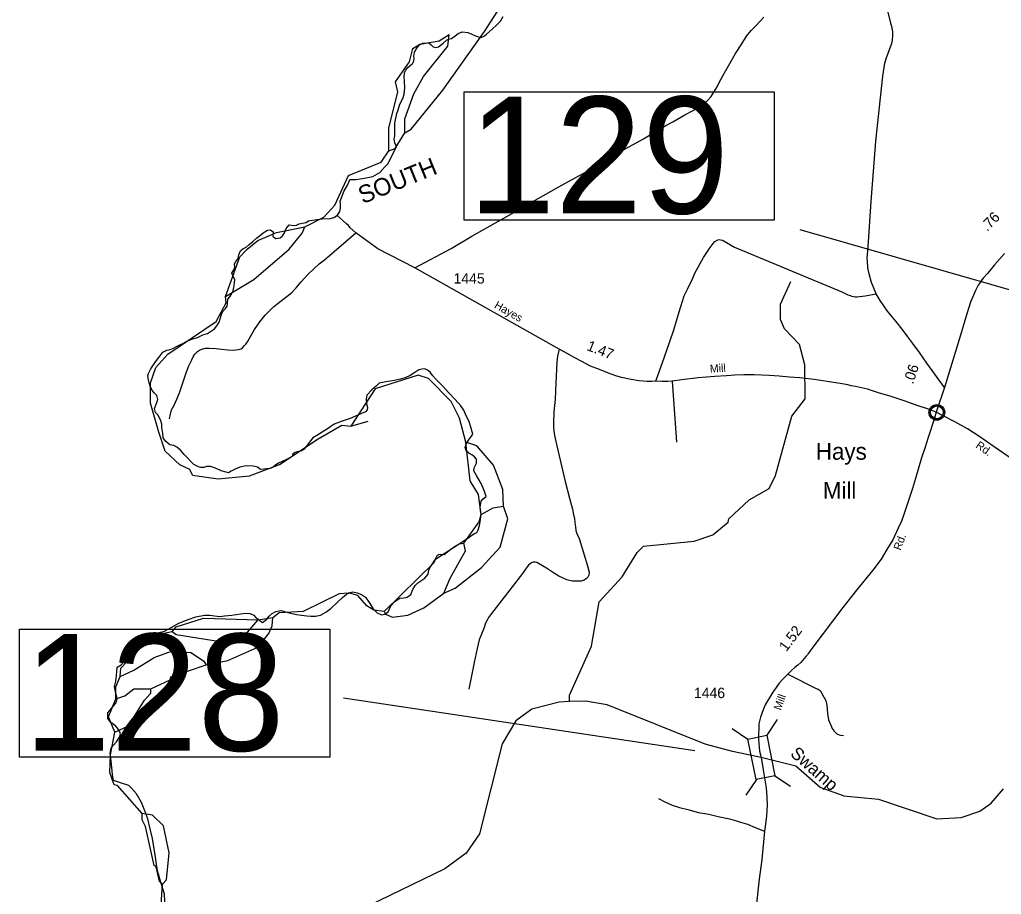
# Model space of a CAD drawing. Extents: x 2093524 to 2270757, y 289120 to 570408.
# Drawn here: x 2102362 to 2114120, y 492937 to 503417 of the extents above; entities that cross this region are included whole.
import ezdxf

# ---------------------------------------------------------------- set-up
doc = ezdxf.new("R2010")
doc.units = 0
for name, color, linetype in [('Exist Boundary Political CountyLine', 7, 'Continuous'), ('Exist Civil Demographics Community CELL', 7, 'Continuous'), ('Exist Civil Demographics Community Label', 7, 'Continuous'), ('Exist Hydrographic Creek Single Shore', 7, 'Continuous'), ('Exist Hydrographic Misc Water Feature', 7, 'Continuous'), ('Exist Hydrographic River Shore Label', 7, 'Continuous'), ('Exist Hydrographic Swamp Label', 7, 'Continuous'), ('Exist Road Non-System Type 51', 7, 'Continuous'), ('Exist Road Secondary Mileage Hundredths English Label', 7, 'Continuous'), ('Exist Road Secondary Structure Standard Bridge CELL', 7, 'Continuous'), ('Exist Road Secondary Structure Standard Bridge Number Label', 7, 'Continuous'), ('Exist Road Secondary Type 51 Attributed', 7, 'Continuous'), ('Exist Road Secondary Type 51 Label', 7, 'Continuous'), ('Exist Road Secondary Type 51 Number Label', 7, 'Continuous')]:
    doc.layers.add(name, color=color, linetype=linetype)

msp = doc.modelspace()

# ---------------------------------------------------------------- linework, layer by layer
at = {"layer": 'Exist Boundary Political CountyLine'}
for points in [[(2107824, 503221), (2107870, 503206), (2107900, 503206), (2107930, 503221), (2107952, 503243), (2108022, 503303), (2108074, 503350), (2108120, 503400), (2108154, 503456)], [(2104852, 500017), (2104856, 500069), (2104878, 500095), (2104902, 500134), (2104914, 500159), (2104926, 500205), (2104931, 500234), (2104937, 500260), (2104939, 500305), (2104924, 500330), (2104902, 500381), (2104927, 500420), (2104938, 500452), (2104936, 500489), (2104952, 500519), (2104980, 500554), (2104988, 500599), (2105008, 500646), (2105036, 500672), (2105076, 500692), (2105113, 500722), (2105154, 500758), (2105198, 500797), (2105230, 500824), (2105278, 500863), (2105329, 500895), (2105368, 500900), (2105399, 500873), (2105393, 500822), (2105426, 500794), (2105482, 500803), (2105512, 500826), (2105534, 500861), (2105554, 500915), (2105589, 500958), (2105652, 500952), (2105680, 500955), (2105712, 500972), (2105748, 500980), (2105793, 500988), (2105824, 501006), (2105921, 501023), (2105985, 501030), (2106081, 501036), (2106126, 501048), (2106169, 501074), (2106198, 501118), (2106206, 501157), (2106206, 501206), (2106203, 501242), (2106218, 501283), (2106247, 501358), (2106288, 501434), (2106304, 501469), (2106318, 501502), (2106390, 501501), (2106467, 501513), (2106593, 501538), (2106678, 501584), (2106735, 501652), (2106771, 501688), (2106810, 501758), (2106877, 501896), (2106856, 501940), (2106849, 501986), (2106856, 502026), (2106857, 502082), (2106858, 502178), (2106880, 502291), (2106894, 502334), (2106916, 502403), (2106952, 502473), (2106969, 502524), (2106975, 502599), (2106973, 502680), (2106967, 502728), (2106973, 502785), (2106987, 502812), (2107011, 502842), (2107039, 502866), (2107068, 502892), (2107084, 502918), (2107086, 502953), (2107082, 502980), (2107092, 503025), (2107110, 503064), (2107134, 503093), (2107150, 503115), (2107192, 503133), (2107264, 503139), (2107290, 503115), (2107316, 503089), (2107348, 503081), (2107378, 503092), (2107434, 503135), (2107476, 503170), (2107500, 503184), (2107534, 503192), (2107578, 503224), (2107616, 503251)], [(2107616, 503251), (2107664, 503270), (2107730, 503263), (2107778, 503244), (2107824, 503221)], [(2107097, 499188), (2107040, 499153), (2106980, 499125), (2106919, 499110), (2106854, 499095), (2106749, 499077), (2106669, 499060), (2106635, 499030), (2106581, 498981), (2106520, 498916), (2106512, 498874), (2106516, 498813), (2106528, 498770), (2106526, 498743), (2106503, 498718), (2106458, 498698), (2106385, 498665), (2106321, 498639), (2106224, 498605), (2106128, 498572), (2106062, 498523), (2105943, 498446), (2105874, 498405), (2105807, 498320), (2105771, 498270), (2105739, 498249), (2105705, 498244), (2105657, 498230), (2105634, 498209), (2105625, 498183), (2105552, 498141), (2105463, 498103), (2105430, 498084), (2105399, 498055), (2105361, 498040), (2105249, 498028), (2105212, 498057), (2105160, 498069), (2105074, 498073), (2104998, 498055), (2104944, 498033), (2104896, 498007), (2104864, 497989), (2104837, 497995), (2104777, 498012), (2104710, 498045), (2104649, 498062), (2104599, 498063), (2104569, 498051), (2104533, 498052), (2104504, 498058), (2104450, 498088), (2104332, 498206), (2104287, 498259), (2104247, 498293), (2104208, 498313), (2104162, 498321), (2104112, 498362), (2104083, 498407), (2104078, 498462), (2104067, 498526), (2104064, 498572), (2104053, 498611), (2104037, 498646), (2104017, 498683), (2103991, 498708), (2103978, 498756), (2104006, 498828), (2104016, 498867), (2104006, 498912), (2103978, 498942), (2103950, 498974), (2103924, 499026), (2103915, 499066), (2103904, 499099), (2103898, 499153), (2103905, 499179), (2103932, 499232), (2103991, 499317), (2104040, 499386), (2104079, 499433), (2104125, 499455), (2104166, 499465), (2104204, 499479), (2104240, 499499), (2104281, 499519), (2104323, 499542), (2104363, 499563), (2104424, 499588), (2104492, 499610), (2104558, 499639), (2104611, 499658), (2104695, 499711), (2104724, 499749), (2104751, 499791), (2104777, 499873), (2104792, 499915), (2104826, 499957), (2104848, 499984), (2104852, 500017)], [(2105187, 496259), (2105272, 496196), (2105321, 496236), (2105352, 496270), (2105386, 496302), (2105431, 496325), (2105494, 496336), (2105576, 496314), (2105625, 496302), (2105680, 496291), (2105739, 496283), (2105802, 496274), (2105849, 496270), (2105906, 496272), (2105965, 496283), (2106028, 496316), (2106088, 496361), (2106174, 496441), (2106229, 496494), (2106278, 496534), (2106322, 496555), (2106354, 496561), (2106405, 496551), (2106458, 496528), (2106506, 496496), (2106550, 496433), (2106595, 496357), (2106646, 496308), (2106695, 496285), (2106736, 496295), (2106776, 496323), (2106810, 496395), (2106858, 496447), (2106915, 496487), (2106962, 496490), (2107002, 496498), (2107046, 496530), (2107071, 496589), (2107099, 496638), (2107132, 496669), (2107217, 496724), (2107255, 496775), (2107264, 496827), (2107283, 496861), (2107308, 496895), (2107336, 496942), (2107362, 496998), (2107387, 497013), (2107448, 497009), (2107512, 497062), (2107571, 497104), (2107616, 497130), (2107674, 497167), (2107730, 497205), (2107780, 497239), (2107810, 497260), (2107837, 497271), (2107854, 497303), (2107871, 497356), (2107880, 497399), (2107885, 497461), (2107890, 497489), (2107882, 497533), (2107877, 497577), (2107890, 497647), (2107912, 497674), (2107949, 497704), (2107926, 497774), (2107892, 497858), (2107833, 497957), (2107804, 498012), (2107806, 498046), (2107818, 498071), (2107833, 498101), (2107835, 498150), (2107812, 498179), (2107778, 498202), (2107742, 498223), (2107710, 498249), (2107698, 498289), (2107710, 498331), (2107740, 498380), (2107774, 498428), (2107789, 498452), (2107774, 498508), (2107748, 498604), (2107711, 498671), (2107681, 498737), (2107647, 498791), (2107578, 498865), (2107502, 498946), (2107426, 499028), (2107354, 499100), (2107312, 499148), (2107280, 499195), (2107249, 499216), (2107215, 499235), (2107181, 499231), (2107145, 499220), (2107097, 499188)], [(2104103, 492849), (2104096, 492939), (2104061, 493054), (2104014, 493219), (2103998, 493326), (2103982, 493434), (2103954, 493606), (2103926, 493724), (2103898, 493841), (2103860, 493939), (2103820, 494037), (2103760, 494140), (2103704, 494211), (2103672, 494240), (2103581, 494269), (2103488, 494301), (2103473, 494372), (2103458, 494536), (2103446, 494627), (2103458, 494688), (2103484, 494722), (2103522, 494764), (2103557, 494821), (2103572, 494859), (2103564, 494885), (2103534, 494927), (2103511, 494957), (2103454, 494995), (2103420, 495045), (2103420, 495113), (2103459, 495161), (2103489, 495199), (2103520, 495233), (2103529, 495284), (2103514, 495343), (2103500, 495427), (2103515, 495491), (2103524, 495558), (2103526, 495609), (2103530, 495658), (2103580, 495689), (2103616, 495725), (2103638, 495776), (2103668, 495808), (2103723, 495843), (2103759, 495875), (2103793, 495909), (2103822, 495945), (2103934, 496044), (2103979, 496063), (2104032, 496076), (2104097, 496090), (2104176, 496135), (2104270, 496186), (2104380, 496231), (2104473, 496262), (2104578, 496281), (2104638, 496282), (2104761, 496266), (2104817, 496273), (2104904, 496281), (2105006, 496299), (2105072, 496304), (2105120, 496300), (2105166, 496282), (2105187, 496259)]]:
    msp.add_lwpolyline(points, dxfattribs=at)
at = {"layer": 'Exist Civil Demographics Community CELL'}
msp.add_lwpolyline([(2113270, 498724), (2113271, 498729), (2113273, 498736), (2113276, 498743), (2113279, 498749), (2113282, 498755), (2113286, 498760), (2113290, 498764), (2113295, 498769), (2113300, 498773), (2113305, 498777), (2113310, 498780), (2113315, 498782), (2113321, 498785), (2113327, 498786), (2113331, 498788), (2113336, 498788), (2113340, 498789), (2113346, 498789), (2113351, 498789), (2113356, 498789), (2113361, 498788), (2113366, 498787), (2113371, 498786), (2113376, 498784), (2113383, 498781), (2113389, 498777), (2113394, 498774), (2113399, 498770), (2113403, 498767), (2113407, 498762), (2113411, 498758), (2113414, 498753), (2113417, 498748), (2113419, 498743), (2113421, 498738), (2113423, 498733), (2113424, 498728), (2113425, 498722), (2113426, 498718), (2113426, 498712), (2113426, 498706), (2113425, 498700), (2113425, 498695), (2113423, 498688), (2113421, 498683), (2113419, 498678), (2113416, 498672), (2113412, 498666), (2113409, 498662), (2113405, 498657), (2113399, 498652), (2113394, 498648), (2113389, 498644), (2113385, 498642), (2113378, 498639), (2113371, 498636), (2113365, 498634), (2113358, 498633), (2113354, 498633), (2113350, 498632), (2113344, 498632), (2113340, 498633), (2113334, 498633), (2113328, 498635), (2113324, 498636), (2113318, 498638), (2113314, 498640), (2113310, 498642), (2113303, 498646), (2113297, 498651), (2113293, 498655), (2113288, 498660), (2113285, 498664), (2113282, 498668), (2113278, 498675), (2113276, 498679), (2113274, 498683), (2113272, 498691), (2113270, 498698), (2113270, 498703), (2113269, 498709), (2113269, 498714), (2113270, 498721)], close=True, dxfattribs=at)
for centre, radius in [((2113348, 498711), 94.3), ((2113348, 498712), 76.7)]:
    msp.add_circle(centre, radius, dxfattribs=at)
at = {"layer": 'Exist Hydrographic Creek Single Shore'}
for points in [[(2108948, 495248), (2108948, 495323), (2109213, 495909), (2109303, 496441), (2109577, 496741), (2109759, 497033), (2109834, 497110), (2110442, 497170), (2110666, 497244), (2110849, 497395), (2110857, 497437), (2111098, 497662), (2111339, 497798), (2111414, 497954), (2111612, 498665), (2111769, 498872), (2111768, 499282), (2111701, 499523), (2111525, 499713), (2111475, 499823), (2111474, 500006), (2111598, 500280)], [(2108948, 495248), (2108823, 495241), (2108498, 495155), (2108307, 495015), (2108142, 494739), (2107870, 493662), (2107712, 493429), (2107455, 493244), (2106540, 492800), (2106098, 492648)], [(2111245, 494575), (2110899, 494648), (2110574, 494736), (2109398, 495209), (2109140, 495251), (2108948, 495248)], [(2112230, 494119), (2111950, 494217), (2111658, 494475), (2111245, 494575)], [(2112230, 494119), (2112647, 494078), (2113348, 493841), (2113639, 493858), (2113864, 493935), (2113997, 494028), (2114146, 494202)]]:
    msp.add_lwpolyline(points, dxfattribs=at)
at = {"layer": 'Exist Hydrographic Misc Water Feature'}
for p, q in [((2106330, 498548), (2106538, 498606)), ((2105221, 496228), (2105396, 496254))]:
    msp.add_line(p, q, dxfattribs=at)
for points in [[(2106976, 502062), (2107051, 502103), (2107432, 502571), (2107930, 503273), (2108162, 503632), (2108195, 503832)], [(2106976, 502062), (2106975, 502229), (2107083, 502529), (2107199, 502736), (2107489, 503098), (2107505, 503239)], [(2107073, 503070), (2107156, 503121), (2107389, 503162), (2107505, 503239)], [(2106866, 502671), (2107031, 502910), (2107073, 503070)], [(2106785, 501846), (2106784, 502118), (2106891, 502552), (2106866, 502671)], [(2106785, 501846), (2106860, 501871), (2106976, 502062)], [(2106303, 501550), (2106694, 501710), (2106785, 501846)], [(2105780, 500934), (2106004, 501051), (2106137, 501193), (2106303, 501550)], [(2105089, 500666), (2105214, 500772), (2105438, 500866), (2105780, 500934)], [(2105589, 500666), (2105747, 500860), (2105780, 500934)], [(2104826, 500101), (2105167, 500304), (2105589, 500666)], [(2104826, 500101), (2104999, 500576), (2105089, 500666)], [(2104433, 497960), (2104399, 498026), (2104282, 498084), (2104107, 498248), (2104031, 498473), (2103930, 498823), (2103929, 499065), (2103995, 499248), (2104136, 499409), (2104718, 499801), (2104834, 500025), (2104826, 500101)], [(2107705, 498353), (2107630, 498643), (2107529, 498842), (2107261, 499117), (2107136, 499159), (2106620, 498992), (2106330, 498548)], [(2104433, 497960), (2104741, 497917), (2105116, 497952), (2105474, 498086), (2105939, 498395), (2106222, 498557), (2106330, 498548)], [(2108158, 497586), (2108149, 497787), (2108039, 498078), (2107839, 498311), (2107705, 498353)], [(2107891, 497487), (2107857, 497727), (2107757, 497893), (2107705, 498353)], [(2107444, 496544), (2107578, 496604), (2107893, 496854), (2108117, 497095), (2108208, 497438), (2108158, 497586)], [(2107891, 497487), (2108033, 497569), (2108158, 497586)], [(2107684, 497143), (2107867, 497402), (2107891, 497487)], [(2107343, 496953), (2107626, 497135), (2107684, 497143)], [(2107444, 496544), (2107519, 496727), (2107701, 497054), (2107684, 497143)], [(2106729, 496326), (2107327, 496911), (2107343, 496953)], [(2105396, 496254), (2105471, 496312), (2105762, 496329), (2106195, 496540), (2106303, 496548)], [(2106729, 496326), (2106604, 496341), (2106520, 496392), (2106411, 496516), (2106303, 496548)], [(2106729, 496326), (2106745, 496293), (2106829, 496258), (2107012, 496284), (2107203, 496369), (2107444, 496544)], [(2104188, 496085), (2104238, 496143), (2104563, 496245), (2105221, 496228)], [(2104188, 496085), (2104239, 496051), (2104764, 495968), (2104972, 495987), (2105038, 496019), (2105221, 496228)], [(2104598, 495686), (2104856, 495737), (2105214, 495897), (2105346, 496061), (2105388, 496153), (2105396, 496254)], [(2103565, 495549), (2103573, 495648), (2103847, 495934), (2104088, 496067), (2104188, 496085)], [(2103565, 495549), (2103732, 495625), (2103973, 495774), (2104181, 495852), (2104414, 495834), (2104564, 495736), (2104598, 495686)], [(2103932, 495401), (2104165, 495508), (2104173, 495544), (2104598, 495686)], [(2103516, 495281), (2103516, 495422), (2103565, 495549)], [(2103501, 494881), (2103667, 494957), (2103858, 495265), (2103932, 495348), (2103932, 495401)], [(2103516, 495281), (2103624, 495315), (2103732, 495398), (2103932, 495401)], [(2103501, 494881), (2103425, 495063), (2103516, 495281)], [(2103494, 494248), (2103444, 494397), (2103452, 494607), (2103501, 494881)], [(2103829, 493907), (2103536, 494241), (2103494, 494248)], [(2104073, 493059), (2104123, 493111), (2104155, 493435), (2104087, 493758), (2103954, 493885), (2103829, 493907)], [(2104073, 493059), (2104039, 493093), (2103997, 493267), (2103972, 493284), (2103871, 493749), (2103829, 493832), (2103829, 493907)], [(2103941, 492701), (2104016, 492752), (2104057, 492817), (2104073, 493059)]]:
    msp.add_lwpolyline(points, dxfattribs=at)
at = {"layer": 'Exist Road Non-System Type 51'}
msp.add_line((2110179, 499087), (2110231, 498354), dxfattribs=at)
for points in [[(2107097, 500443), (2107532, 500676), (2107777, 500822), (2107996, 500947), (2108289, 501109), (2108508, 501237), (2108886, 501451), (2109110, 501575), (2109386, 501735), (2109624, 501872), (2109835, 501990), (2109978, 502075), (2110102, 502147), (2110187, 502193), (2110328, 502274), (2110423, 502322), (2110482, 502357), (2110521, 502386), (2110561, 502415), (2110586, 502435), (2110598, 502445), (2110643, 502494), (2110678, 502549), (2110715, 502612), (2110742, 502662), (2110805, 502781), (2110869, 502891), (2110935, 503012), (2111011, 503126), (2111069, 503217), (2111125, 503286), (2111180, 503343), (2111274, 503447)], [(2104159, 498634), (2104170, 498689), (2104181, 498743), (2104212, 498799), (2104245, 498870), (2104275, 498947), (2104330, 499100), (2104358, 499186), (2104389, 499271), (2104423, 499342), (2104439, 499378), (2104462, 499409), (2104491, 499439), (2104515, 499456), (2104543, 499470), (2104588, 499481), (2104634, 499480), (2104715, 499476), (2104779, 499469), (2104857, 499462), (2104919, 499458), (2104953, 499460), (2104983, 499463), (2105001, 499469), (2105017, 499474), (2105032, 499486), (2105056, 499512), (2105070, 499529), (2105091, 499557), (2105110, 499591), (2105174, 499705), (2105238, 499796), (2105305, 499877), (2105357, 499932), (2105408, 499980), (2105458, 500021), (2105566, 500105), (2105621, 500146), (2105676, 500205), (2105735, 500276), (2105811, 500360), (2105885, 500431), (2105948, 500490), (2106013, 500538), (2106389, 500862)], [(2109983, 499085), (2110087, 499377), (2110151, 499562), (2110196, 499701), (2110262, 499915), (2110322, 500106), (2110362, 500189), (2110424, 500320), (2110451, 500379), (2110553, 500565), (2110633, 500688), (2110657, 500720), (2110667, 500733), (2110690, 500759), (2110724, 500778), (2110740, 500782), (2110758, 500780), (2110782, 500775), (2110926, 500689), (2112208, 500157), (2112243, 500139), (2112282, 500121), (2112308, 500110), (2112328, 500104), (2112348, 500099), (2112368, 500095), (2112390, 500094), (2112488, 500109), (2112620, 500131)], [(2108825, 499468), (2108805, 499383), (2108798, 499313), (2108792, 499231), (2108783, 499061), (2108775, 498871), (2108762, 498717), (2108757, 498588), (2108758, 498532), (2108760, 498494), (2108763, 498457), (2108776, 498397), (2108796, 498311), (2108895, 497885), (2108949, 497682), (2108983, 497551), (2108997, 497483), (2109009, 497445), (2109013, 497390), (2109019, 497342), (2109024, 497298), (2109035, 497260), (2109062, 497200), (2109079, 497147), (2109099, 497085), (2109118, 497016), (2109163, 496872), (2109184, 496797), (2109179, 496763), (2109166, 496737), (2109152, 496720), (2109124, 496700), (2109087, 496691), (2109057, 496688), (2109017, 496688), (2108979, 496691), (2108948, 496698), (2108916, 496704), (2108864, 496730), (2108821, 496750), (2108757, 496790), (2108671, 496845), (2108578, 496901), (2108558, 496912), (2108538, 496918), (2108520, 496916), (2108512, 496915), (2108494, 496909), (2108476, 496897), (2108457, 496882), (2108441, 496860), (2108420, 496832), (2108385, 496783), (2108014, 496303), (2107979, 496253), (2107962, 496222), (2107941, 496186), (2107920, 496124), (2107867, 495986), (2107841, 495884), (2107808, 495713), (2107744, 495394)], [(2111561, 495576), (2111904, 495405), (2111925, 495394), (2111949, 495378), (2111967, 495351), (2111990, 495309), (2111999, 495293), (2112009, 495275), (2112019, 495252), (2112022, 495242), (2112030, 495204), (2112035, 495158), (2112040, 495102), (2112045, 495058), (2112050, 495030), (2112061, 495002), (2112077, 494963), (2112094, 494923), (2112119, 494892), (2112137, 494874), (2112151, 494862), (2112178, 494849), (2112194, 494845), (2112229, 494840)], [(2110013, 494087), (2110088, 494045), (2110176, 494005), (2110265, 493978), (2110365, 493952), (2110492, 493917), (2110615, 493897), (2110727, 493870), (2110866, 493842), (2110950, 493818), (2110997, 493801), (2111079, 493777), (2111172, 493737), (2111285, 493695)]]:
    msp.add_lwpolyline(points, dxfattribs=at)
at = {"layer": 'Exist Road Secondary Structure Standard Bridge CELL'}
for p, q in [((2111436, 495033), (2111311, 494844)), ((2110896, 494924), (2111084, 494798)), ((2111186, 494313), (2111061, 494125)), ((2111408, 494358), (2111596, 494233))]:
    msp.add_line(p, q, dxfattribs=at)
msp.add_lwpolyline([(2111311, 494844), (2111409, 494358), (2111182, 494312), (2111084, 494798)], close=True, dxfattribs=at)
at = {"layer": 'Exist Road Secondary Structure Standard Bridge Number Label'}
msp.add_line((2110451, 494658), (2106241, 495287), dxfattribs=at)
for points in [[(2107685, 502552), (2111401, 502552), (2111401, 501015), (2107685, 501015)], [(2102362, 496116), (2106078, 496116), (2106078, 494579), (2102362, 494579)]]:
    msp.add_lwpolyline(points, close=True, dxfattribs=at)
msp.add_lwpolyline([(2114854, 498287), (2114564, 500078), (2111709, 500900)], dxfattribs=at)
at = {"layer": 'Exist Road Secondary Type 51 Attributed'}
msp.add_line((2113439, 499011), (2113340, 498713), dxfattribs=at)
for points in [[(2113439, 499011), (2113228, 499301), (2113138, 499428), (2113060, 499537), (2113001, 499618), (2112931, 499710), (2112855, 499805), (2112756, 499922), (2112667, 500052), (2112620, 500131), (2112566, 500269), (2112536, 500370), (2112521, 500442), (2112517, 500526), (2112515, 500558), (2112520, 500648), (2112527, 500694), (2112562, 501237), (2112617, 501962), (2112699, 502740), (2112724, 502896), (2112743, 502961), (2112760, 503001), (2112785, 503069), (2112808, 503130), (2112815, 503172), (2112820, 503226), (2112821, 503266), (2112812, 503318), (2112801, 503360), (2112764, 503505)], [(2113340, 498713), (2113259, 498744), (2113100, 498799), (2112955, 498851), (2112789, 498904), (2112660, 498942), (2112517, 498988), (2112375, 499021), (2112320, 499028), (2112282, 499040), (2112213, 499054), (2112035, 499080), (2111878, 499105), (2111708, 499124), (2111584, 499133), (2111459, 499145), (2111341, 499154), (2111161, 499161), (2111037, 499162), (2110929, 499158), (2110829, 499150), (2110690, 499141), (2110490, 499127), (2110292, 499101), (2110179, 499087), (2110127, 499082), (2110059, 499081), (2109983, 499085), (2109933, 499082), (2109879, 499083), (2109777, 499089), (2109688, 499105), (2109572, 499129), (2109501, 499151), (2109415, 499180), (2109306, 499225), (2109199, 499267), (2109096, 499319), (2109011, 499364), (2108920, 499416), (2108825, 499468), (2107097, 500443), (2106651, 500672), (2106389, 500862), (2106321, 500921), (2106300, 500949), (2106278, 500972), (2106237, 501008), (2106164, 501069)], [(2114156, 500613), (2114038, 500479), (2113954, 500377), (2113901, 500319), (2113887, 500300), (2113868, 500268), (2113844, 500234), (2113811, 500171), (2113752, 500030), (2113706, 499893), (2113632, 499636), (2113439, 499011)], [(2113340, 498713), (2113321, 498643), (2113245, 498410), (2113205, 498281), (2113165, 498166), (2113093, 497921), (2113055, 497798), (2112998, 497621), (2112948, 497476), (2112923, 497410), (2112883, 497323), (2112819, 497186), (2112749, 497067), (2112679, 496952), (2112583, 496820), (2112385, 496583), (2112223, 496372), (2111851, 495882), (2111824, 495844), (2111808, 495821), (2111800, 495805), (2111777, 495785), (2111718, 495716), (2111681, 495685), (2111645, 495656), (2111612, 495625), (2111561, 495576), (2111508, 495521), (2111461, 495468), (2111424, 495414), (2111383, 495359), (2111290, 495207), (2111266, 495149), (2111235, 495060), (2111215, 494979), (2111212, 494798), (2111225, 494653), (2111245, 494575)], [(2114743, 497947), (2114602, 497968), (2114530, 497987), (2114419, 498043), (2114225, 498166), (2114036, 498299), (2113852, 498426), (2113715, 498513), (2113564, 498599), (2113422, 498670), (2113340, 498713)], [(2111245, 494575), (2111269, 494428), (2111303, 494212), (2111312, 494099), (2111314, 494005), (2111309, 493877), (2111297, 493777), (2111285, 493695), (2111253, 493354), (2111218, 493119), (2111203, 492975), (2111185, 492781), (2111168, 492630), (2111154, 492418), (2111149, 492268), (2111134, 491918), (2111112, 491325)]]:
    msp.add_lwpolyline(points, dxfattribs=at)

# ---------------------------------------------------------------- texts
at = {"layer": 'Exist Civil Demographics Community Label'}
for s, p in [('Hays', (2111899, 498144)), ('Mill', (2111982, 497676))]:
    msp.add_text(s, height=200, dxfattribs=at).set_placement(p)
at = {"layer": 'Exist Hydrographic River Shore Label'}
msp.add_text('SOUTH', height=210, rotation=22.1876, dxfattribs=at).set_placement((2106471, 501205))
at = {"layer": 'Exist Hydrographic Swamp Label'}
msp.add_text('Swamp', height=150, rotation=318.4797, dxfattribs=at).set_placement((2111582, 494608))
at = {"layer": 'Exist Road Secondary Mileage Hundredths English Label'}
for s, rotation, p in [('.76', 45.8814, (2113951, 500873)), ('1.47', 338.5587, (2109145, 499461)), ('.06', 71.6115, (2113062, 499042)), ('1.52', 52.8637, (2111545, 495837))]:
    msp.add_text(s, height=125, rotation=rotation, dxfattribs=at).set_placement(p)
at = {"layer": 'Exist Road Secondary Structure Standard Bridge Number Label'}
for s, p in [('129', (2107735, 501094)), ('128', (2102412, 494658))]:
    msp.add_text(s, height=1400, dxfattribs=at).set_placement(p)
at = {"layer": 'Exist Road Secondary Type 51 Label'}
for s, rotation, p in [('Hayes', 330.5825, (2108039, 499968)), ('Mill', 3.8504, (2110632, 499186)), ('Rd.', 325.3862, (2113805, 498296)), ('Rd.', 69.3975, (2112913, 497051)), ('Mill', 70.4005, (2111479, 495135))]:
    msp.add_text(s, height=95, rotation=rotation, dxfattribs=at).set_placement(p)
at = {"layer": 'Exist Road Secondary Type 51 Number Label'}
for s, p in [('1445', (2107560, 500254)), ('1446', (2110439, 495288))]:
    msp.add_text(s, height=125, dxfattribs=at).set_placement(p)

doc.saveas('drawing.dxf')
